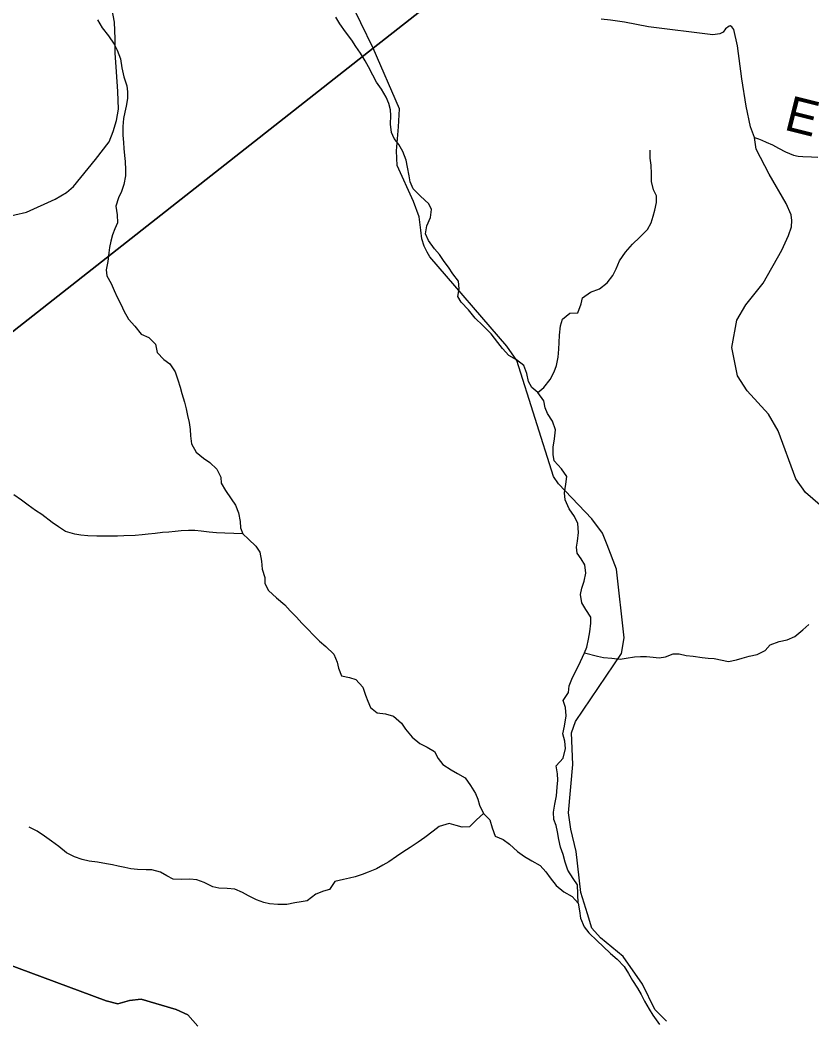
# Model space of a CAD drawing. Extents: x 1578669 to 1989827, y 208020 to 553079.
# Drawn here: x 1749878 to 1756635, y 418953 to 427488 of the extents above; entities that cross this region are included whole.
import ezdxf

# ---------------------------------------------------------------- set-up
doc = ezdxf.new("R2010")
doc.units = 0
for name, color, linetype in [('GM_X_County_Road', 7, 'Continuous'), ('GM_X_Minor_River', 7, 'Continuous'), ('GM_X_Township', 7, 'Continuous'), ('GM_X_Township_Road', 7, 'Continuous'), ('GM_X_Township_Road_Text', 7, 'Continuous')]:
    doc.layers.add(name, color=color, linetype=linetype)

msp = doc.modelspace()

# ---------------------------------------------------------------- linework, layer by layer
at = {"layer": 'GM_X_County_Road'}
for points in [[(1753105.8, 426575.9), (1753117, 426728.2), (1752890.7, 427245.9), (1752679.8, 427681.5), (1752599.2, 427987.5), (1752464.8, 428379.1), (1752433.7, 428524.5), (1752445, 428755.5), (1752433.5, 428792.5), (1752378.1, 428887.2), (1751891, 429497), (1751681.3, 430059.9), (1751624.7, 430145.7), (1751393, 430268), (1751171.2, 430349.6), (1750795.9, 430324.2), (1750538.7, 430286.7)], [(1749734.6, 425801.7), (1749933.3, 425848.7), (1750179.1, 425957.7), (1750274.1, 426015.6), (1750334.7, 426067), (1750522, 426297.2), (1750639.3, 426446.4), (1750673.7, 426535.1), (1750700.2, 426630.3), (1750718.9, 426727.9), (1750711.9, 426876.8), (1750701.9, 427046), (1750691.5, 427207.1), (1750691.1, 427325.6), (1750685.9, 427470.4), (1750658.1, 427602.3)], [(1755392.6, 418942.3), (1755294.4, 419041.7), (1755189.6, 419258.2), (1755024.4, 419494.4), (1754830.9, 419654), (1754756.1, 419737.3), (1754719.7, 419858.4), (1754661.4, 420041.3), (1754623.1, 420390.4), (1754575.9, 420582.3), (1754556.9, 420722.1), (1754595.3, 421133.8), (1754583, 421404.7), (1754617.4, 421499.4), (1755008.4, 422079.5), (1755031.5, 422213), (1754967, 422799.2), (1754888.1, 423008.3), (1754847.9, 423107), (1754755.2, 423229.1), (1754472.9, 423528.3), (1754428.8, 423592.6), (1754117.4, 424582.5), (1754031, 424703.1), (1753374.2, 425467), (1753352.5, 425505), (1753326.1, 425556.6), (1753306.6, 425621), (1753296.3, 425695.3), (1753283.6, 425807.2), (1753234.6, 425938.6), (1753096.3, 426245.9), (1753090.5, 426369.9), (1753105.8, 426575.9)]]:
    msp.add_lwpolyline(points, dxfattribs=at)
at = {"layer": 'GM_X_Minor_River'}
for points in [[(1750540.1, 427489.9), (1750580.1, 427421.8), (1750634.3, 427351.7), (1750682.4, 427281.6), (1750708.4, 427231.5), (1750734.5, 427155.3), (1750746.5, 427079.1), (1750764.5, 427003), (1750788.6, 426926.8), (1750796.6, 426874.7), (1750794.6, 426816.5), (1750784.6, 426752.3), (1750772.6, 426702.2), (1750760.6, 426646), (1750754.5, 426577.8), (1750756.6, 426503.6), (1750760.6, 426441.5), (1750764.6, 426391.3), (1750770.6, 426331.2), (1750774.6, 426279.1), (1750778.6, 426208.9), (1750778.6, 426156.7), (1750764.6, 426084.5), (1750744.6, 426024.3), (1750718.5, 425970.1), (1750694.5, 425899.9), (1750708.5, 425823.8), (1750710.5, 425757.6), (1750688.5, 425705.4), (1750668.5, 425653.2), (1750652.4, 425601.1), (1750642.4, 425544.9), (1750634.4, 425476.7), (1750626.4, 425426.6), (1750614.4, 425356.4), (1750620.4, 425304.2), (1750656.5, 425238.1), (1750682.5, 425178), (1750708.6, 425121.9), (1750740.6, 425055.7), (1750762.7, 425005.6), (1750802.8, 424935.5), (1750856.9, 424873.4), (1750911, 424805.3), (1750977.1, 424777.3), (1751033.2, 424721.3), (1751047.3, 424651.1), (1751105.4, 424591), (1751155.5, 424553), (1751201.6, 424484.9), (1751225.6, 424416.8), (1751243.7, 424354.6), (1751259.7, 424300.5), (1751281.7, 424226.3), (1751295.8, 424170.2), (1751307.8, 424112.1), (1751321.8, 424051.9), (1751329.9, 423993.8), (1751333.9, 423937.6), (1751341.9, 423869.5), (1751380, 423799.3), (1751444.1, 423749.3), (1751498.2, 423711.3), (1751558.3, 423653.2), (1751590.4, 423587.1), (1751594.4, 423534.9), (1751632.5, 423470.8), (1751680.6, 423400.7), (1751716.6, 423346.6), (1751742.7, 423280.5), (1751756.7, 423206.3), (1751760.7, 423154.1), (1751778.8, 423102), (1751828.9, 423056), (1751891, 422997.9), (1751923.1, 422945.8), (1751937.1, 422869.6), (1751945.1, 422801.5), (1751967.2, 422729.3), (1751967.2, 422679.2), (1751999.2, 422617.1), (1752067.4, 422555), (1752137.5, 422494.9), (1752183.6, 422444.9), (1752237.7, 422390.8)], [(1753145.1, 426364.8), (1753111.1, 426424.9), (1753069, 426477), (1753046.9, 426527.1), (1753038.9, 426599.3), (1753040.9, 426671.5), (1753038.9, 426721.6), (1753024.9, 426773.7), (1753002.8, 426829.8), (1752962.7, 426896), (1752918.7, 426956), (1752888.6, 427018.2), (1752852.5, 427088.3), (1752822.5, 427140.4), (1752782.4, 427204.5), (1752744.3, 427262.6), (1752708.2, 427316.7), (1752656.1, 427386.8), (1752608, 427454.9), (1752571.9, 427513)], [(1754640.5, 419949.8), (1754634.5, 420106.2), (1754598.4, 420160.3), (1754552.3, 420232.4), (1754530.3, 420298.6), (1754512.2, 420364.7), (1754490.2, 420428.9), (1754476.2, 420493), (1754464.1, 420559.2), (1754452.1, 420611.3), (1754432.1, 420663.4), (1754428.1, 420727.6), (1754440.1, 420795.8), (1754454.1, 420866), (1754462.1, 420940.2), (1754466.1, 420998.4), (1754464.1, 421054.5), (1754452.1, 421122.7), (1754512.2, 421187), (1754532.2, 421269.2), (1754526.2, 421331.4), (1754508.2, 421395.5), (1754524.2, 421461.7), (1754538.2, 421548), (1754532.2, 421620.1), (1754512.1, 421680.3), (1754558.2, 421748.5), (1754564.2, 421804.7), (1754592.3, 421876.9), (1754628.3, 421947.2), (1754658.4, 422013.4), (1754694.5, 422085.6), (1754714.5, 422135.8), (1754728.5, 422204), (1754740.5, 422266.2), (1754748.6, 422338.4), (1754748.5, 422390.6), (1754704.5, 422456.7), (1754670.4, 422512.8), (1754660.4, 422585), (1754670.4, 422639.1), (1754690.4, 422697.3), (1754706.4, 422765.5), (1754696.4, 422837.7), (1754664.3, 422887.8), (1754630.3, 422937.8), (1754624.3, 422988), (1754634.3, 423040.1), (1754642.3, 423114.3), (1754636.3, 423190.5), (1754608.2, 423248.6), (1754562.1, 423316.8), (1754528, 423392.9), (1754522, 423453.1), (1754536, 423525.3), (1754542, 423591.5), (1754498, 423657.6), (1754433.8, 423725.7), (1754427.8, 423779.8), (1754427.8, 423842), (1754437.8, 423914.2), (1754445.8, 423988.4), (1754419.8, 424062.6), (1754377.7, 424128.7), (1754357.6, 424178.8), (1754345.6, 424236.9), (1754295.5, 424307), (1754245.4, 424351.1), (1754217.4, 424401.2), (1754203.3, 424471.3), (1754175.3, 424537.5), (1754113.1, 424587.5), (1754049, 424625.5), (1753994.9, 424683.6), (1753954.8, 424733.7), (1753896.7, 424809.8), (1753826.6, 424879.9), (1753760.4, 424943.9), (1753704.3, 425014), (1753642.2, 425078.1), (1753612.1, 425128.2), (1753624.2, 425192.4), (1753618.1, 425258.6), (1753570, 425320.7), (1753534, 425376.8), (1753495.9, 425426.8), (1753455.8, 425484.9), (1753415.7, 425535), (1753363.6, 425605.1), (1753337.6, 425663.2), (1753347.6, 425731.4), (1753379.6, 425801.7), (1753387.6, 425869.9), (1753365.6, 425920), (1753295.5, 425984), (1753231.3, 426046.1), (1753207.3, 426106.2), (1753197.3, 426156.3), (1753183.2, 426230.5), (1753171.2, 426292.7), (1753145.1, 426364.8)], [(1754295.5, 424307), (1754345.6, 424351.2), (1754401.7, 424419.5), (1754435.8, 424483.7), (1754455.8, 424539.9), (1754469.8, 424610.1), (1754475.8, 424678.3), (1754477.8, 424736.5), (1754479.8, 424796.6), (1754487.8, 424876.9), (1754505.9, 424935), (1754568, 424985.3), (1754636.1, 424989.4), (1754664.2, 425065.6), (1754678.2, 425115.8), (1754744.3, 425166), (1754822.5, 425194.2), (1754888.6, 425244.4), (1754934.7, 425306.7), (1754962.7, 425362.9), (1754992.8, 425431.1), (1755042.8, 425507.4), (1755103, 425575.6), (1755167.1, 425633.9), (1755231.2, 425700.2), (1755263.3, 425756.4), (1755279.3, 425812.5), (1755295.3, 425864.7), (1755309.3, 425930.9), (1755307.3, 425987), (1755281.3, 426039.1), (1755265.2, 426109.3), (1755265.2, 426175.5), (1755261.2, 426247.7), (1755255.2, 426309.8), (1755255.2, 426376)], [(1751778.8, 423102), (1751624.5, 423107.8), (1751554.4, 423111.7), (1751492.2, 423117.7), (1751424.1, 423125.6), (1751370, 423129.5), (1751315.9, 423129.4), (1751253.8, 423127.3), (1751201.7, 423123.2), (1751147.6, 423117.1), (1751093.5, 423113), (1751031.3, 423104.9), (1750971.2, 423098.8), (1750919.1, 423092.7), (1750861, 423086.6), (1750762.8, 423084.5), (1750708.7, 423082.4), (1750534.4, 423082.1), (1750456.2, 423086), (1750396.1, 423089.9), (1750346, 423097.9), (1750267.9, 423121.8), (1750205.8, 423161.8), (1750153.7, 423199.9), (1750063.5, 423265.9), (1750011.4, 423301.9), (1749947.2, 423348), (1749891.1, 423390), (1749827, 423434)], [(1752237.7, 422390.8), (1752283.8, 422338.7), (1752333.9, 422288.7), (1752382, 422236.6), (1752434.1, 422186.5), (1752488.2, 422140.5), (1752554.3, 422074.4), (1752584.4, 422006.3), (1752594.4, 421956.2), (1752620.5, 421890), (1752688.6, 421876.1), (1752742.7, 421860.1), (1752802.9, 421794), (1752826.9, 421723.9), (1752846.9, 421673.8), (1752867, 421619.7), (1752925.1, 421575.6), (1752997.2, 421565.7), (1753063.4, 421545.8), (1753131.5, 421485.7), (1753167.6, 421435.6), (1753223.7, 421365.5), (1753287.8, 421313.5), (1753351.9, 421281.5), (1753414.1, 421245.5), (1753446.1, 421183.4), (1753484.2, 421133.3), (1753556.4, 421087.3), (1753610.5, 421055.2), (1753676.6, 421019.2), (1753722.7, 420955.1), (1753762.8, 420887), (1753782.8, 420836.9), (1753796.8, 420786.8), (1753830.9, 420714.7), (1753887, 420660.6), (1753907.1, 420592.4), (1753933.1, 420522.3), (1753999.3, 420494.3), (1754053.4, 420452.3), (1754121.5, 420390.2), (1754181.6, 420348.2), (1754245.7, 420312.2), (1754315.9, 420272.2), (1754364, 420218.1), (1754400.1, 420166), (1754452.2, 420101.9), (1754518.3, 420047.9), (1754588.4, 420007.9), (1754640.5, 419949.8), (1754650.6, 419885.6), (1754660.6, 419821.5), (1754690.7, 419747.3), (1754730.7, 419697.3), (1754800.9, 419629.2), (1754853, 419579.1), (1754917.1, 419521.1), (1754971.2, 419473), (1755031.3, 419408.9), (1755069.4, 419348.8), (1755103.5, 419290.7), (1755145.6, 419224.6), (1755177.6, 419170.5), (1755205.7, 419112.4), (1755245.8, 419044.3), (1755277.8, 418994.2), (1755334, 418914)], [(1755800.6, 422037.2), (1755923.2, 422011.2), (1755989.3, 422027.3), (1756039.4, 422041.3), (1756099.5, 422057.4), (1756167.6, 422073.4), (1756235.7, 422105.5), (1756277.8, 422155.7), (1756353.9, 422183.8), (1756424, 422197.9), (1756488.1, 422226), (1756556.2, 422282.1), (1756606.3, 422328.3)], [(1754694.5, 422085.6), (1754804.7, 422057.7), (1754856.8, 422047.8), (1754926.9, 422039.9), (1754999.1, 422032), (1755049.1, 422040.1), (1755121.3, 422052.2), (1755171.4, 422054.3), (1755221.5, 422054.3), (1755279.6, 422048.4), (1755329.7, 422042.5), (1755383.8, 422052.6), (1755449.9, 422078.8), (1755502, 422076.8), (1755560.1, 422064.9), (1755622.3, 422057), (1755698.4, 422047), (1755748.5, 422041.1), (1755800.6, 422037.2)], [(1753830.9, 420714.7), (1753772.8, 420660.4), (1753712.7, 420602.2), (1753650.6, 420598.1), (1753600.5, 420614), (1753538.4, 420630), (1753454.2, 420603.8), (1753402.1, 420565.6), (1753332, 420509.4), (1753273.9, 420469.2), (1753205.7, 420424.9), (1753143.6, 420384.7), (1753089.5, 420348.6), (1753025.4, 420302.3), (1752973.3, 420274.2), (1752919.2, 420244), (1752849.1, 420213.8), (1752797, 420193.7), (1752738.9, 420175.6), (1752688.8, 420163.5), (1752636.7, 420151.3), (1752564.5, 420135.2), (1752518.4, 420067), (1752468.3, 420050.8), (1752402.2, 420026.7), (1752328.1, 419970.4), (1752276, 419960.3), (1752223.9, 419952.2), (1752153.8, 419938.1), (1752077.6, 419937.9), (1752007.5, 419943.8), (1751957.4, 419955.8), (1751895.3, 419977.8), (1751827.1, 420011.8), (1751775, 420041.8), (1751710.9, 420069.8), (1751644.8, 420075.7), (1751574.6, 420077.6), (1751524.5, 420089.5), (1751450.4, 420125.5), (1751386.3, 420149.5), (1751326.1, 420153.4), (1751258, 420151.3), (1751185.9, 420155.2), (1751129.8, 420183.2), (1751077.7, 420213.2), (1751003.5, 420233.1), (1750953.4, 420235.1), (1750881.3, 420237), (1750825.2, 420242.9), (1750773.1, 420252.8), (1750717, 420264.8), (1750666.9, 420276.8), (1750616.8, 420286.7), (1750538.6, 420298.6), (1750468.5, 420308.5), (1750408.4, 420322.5), (1750342.2, 420346.5), (1750276.1, 420378.5), (1750210, 420432.5), (1750145.8, 420478.5), (1750087.7, 420520.5), (1750023.6, 420564.6), (1749955.5, 420598.6)]]:
    msp.add_lwpolyline(points, dxfattribs=at)
at = {"layer": 'GM_X_Township'}
for points in [[(1722259.8, 413009.1), (1723331.2, 419579.9), (1723418, 420076.3), (1725530, 431499.8), (1725541.7, 431563), (1725743.5, 432717.6), (1725838.5, 433224.6), (1726229.4, 435310.3), (1726608.1, 437330.4), (1731390.8, 437069.8), (1737648.6, 436770.3), (1739572.1, 436631.7), (1740249.5, 436601.9), (1744284.8, 436361.5), (1751291.1, 435826.5), (1753632.3, 435648.2), (1756376.1, 435474.3), (1755892.7, 429604.9), (1754114.7, 428207.7), (1752890.7, 427245.9), (1748638.9, 423904.6), (1745267, 421254.6), (1739976, 417096.2)], [(1748638.9, 423904.6), (1752890.7, 427245.9), (1754114.7, 428207.7), (1755892.7, 429604.9), (1756376.1, 435474.3), (1759601.4, 435199.6), (1762690, 434969.5), (1773239.8, 434184)], [(1751396.1, 418899.2), (1751310.9, 418996.2), (1751211.2, 419041.2), (1750912, 419129.8), (1750811.9, 419118.6), (1750711.7, 419091.3), (1750613.9, 419116.2), (1749102.5, 419676)], [(1749102.5, 419676), (1750613.9, 419116.2), (1750711.7, 419091.3), (1750811.9, 419118.6), (1750912, 419129.8), (1751211.2, 419041.2), (1751310.9, 418996.2), (1751396.1, 418899.2)]]:
    msp.add_lwpolyline(points, dxfattribs=at)
at = {"layer": 'GM_X_Township_Road'}
for points in [[(1756144.8, 426484.9), (1756109.1, 426577), (1756073.3, 426751.3), (1756036.3, 426986), (1755999.4, 427266.9), (1755968, 427407), (1755951, 427429.8), (1755937.4, 427438.5), (1755927.2, 427434.9), (1755898.1, 427412.2), (1755876.7, 427385.1), (1755847.9, 427368.4), (1755789.4, 427361), (1755241.2, 427428.8), (1755034.6, 427468.5), (1754917.1, 427486.1), (1754835.4, 427495.9)], [(1756767, 423293.8), (1756578.5, 423456.2), (1756496.8, 423571.1), (1756347.2, 423980), (1756262.4, 424124.7), (1756081.9, 424322.5), (1755999.6, 424450.8), (1755951, 424692.1), (1755992.4, 424925.7), (1756069.5, 425055.9), (1756218.2, 425240.8), (1756376.9, 425523.9), (1756434.9, 425648.8), (1756459.6, 425721.6), (1756461.5, 425777.3), (1756456.3, 425824.7), (1756414.2, 425922.6), (1756270.6, 426170.5), (1756158, 426386), (1756144.8, 426484.9)], [(1756144.8, 426484.9), (1756177.5, 426472.4), (1756207.3, 426462), (1756245, 426445.6), (1756298.7, 426422.9), (1756348.3, 426394.3), (1756409.9, 426363.6), (1756477.5, 426334.7), (1756515.3, 426324.3), (1756555.2, 426323.8), (1756631.1, 426321), (1756684.9, 426316.3)]]:
    msp.add_lwpolyline(points, dxfattribs=at)

# ---------------------------------------------------------------- texts
at = {"layer": 'GM_X_Township_Road_Text'}
msp.add_text('E', height=300, rotation=345.891, dxfattribs=at).set_placement((1756387.2, 426554))

doc.saveas('drawing.dxf')
